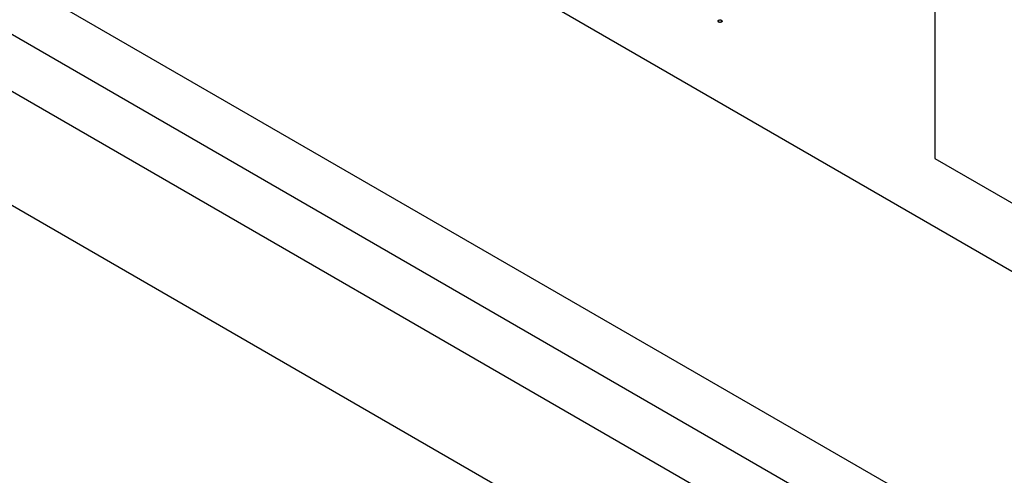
# Model space of a CAD drawing. Header units: inches. Extents: x 1880 to 2363, y -453 to -54.
# Tile 376 of 656: x 2066.76 to 2070.3, y -272.61 to -270.98. Entities that reach past the tile are written whole.
import ezdxf

# ---------------------------------------------------------------- set-up
doc = ezdxf.new("R2010")
doc.units = ezdxf.units.IN
doc.header["$LTSCALE"] = 0.5
doc.header["$MEASUREMENT"] = 0
doc.layers.add('DSS-M-S', color=53, linetype='Continuous')

msp = doc.modelspace()

# ---------------------------------------------------------------- linework, layer by layer
at = {"layer": 'DSS-M-S', "linetype": 'Continuous', "lineweight": 25}
for p, q in [((2064.23349, -268.36222), (2073.07233, -273.46477)), ((2073.07233, -274.48545), (2064.23349, -269.3829)), ((2073.24911, -274.79167), (2064.41027, -269.68911)), ((2073.07233, -274.89372), (2064.23349, -269.79117)), ((2064.23349, -270.19944), (2073.07233, -275.30199)), ((2070.04945, -270.27038), (2070.04945, -271.47478)), ((2069.27225, -270.98452), (2069.27225, -270.9784)), ((2069.28286, -270.98452), (2069.28286, -270.9784)), ((2070.04945, -271.47478), (2070.7212, -271.86257))]:
    msp.add_line(p, q, dxfattribs=at)
for points, knots in [([(2069.27225, -270.98452), (2069.27157, -270.98402), (2069.2702, -270.983), (2069.26991, -270.98118), (2069.27058, -270.97956), (2069.27169, -270.97879), (2069.27225, -270.9784)], [0, 0, 0, 0, 0.27958116, 0.55914317, 0.77957542, 1, 1, 1, 1]), ([(2069.27225, -270.9784), (2069.27313, -270.978), (2069.27488, -270.9772), (2069.27805, -270.97704), (2069.28085, -270.97743), (2069.28219, -270.97807), (2069.28286, -270.9784)], [0, 0, 0, 0, 0.2795762, 0.5592837, 0.7795524, 1, 1, 1, 1]), ([(2069.28286, -270.98452), (2069.28198, -270.98492), (2069.28023, -270.98572), (2069.27706, -270.98587), (2069.27426, -270.98549), (2069.27292, -270.98484), (2069.27225, -270.98452)], [0, 0, 0, 0, 0.2794691, 0.5593578, 0.7796739, 1, 1, 1, 1]), ([(2069.28286, -270.9784), (2069.28355, -270.9789), (2069.28494, -270.97991), (2069.2852, -270.98174), (2069.28456, -270.98337), (2069.28343, -270.98414), (2069.28286, -270.98452)], [0, 0, 0, 0, 0.2796016, 0.559212, 0.7794752, 1, 1, 1, 1])]:
    msp.add_open_spline(points, degree=3, knots=knots, dxfattribs=at)

doc.saveas('drawing.dxf')
